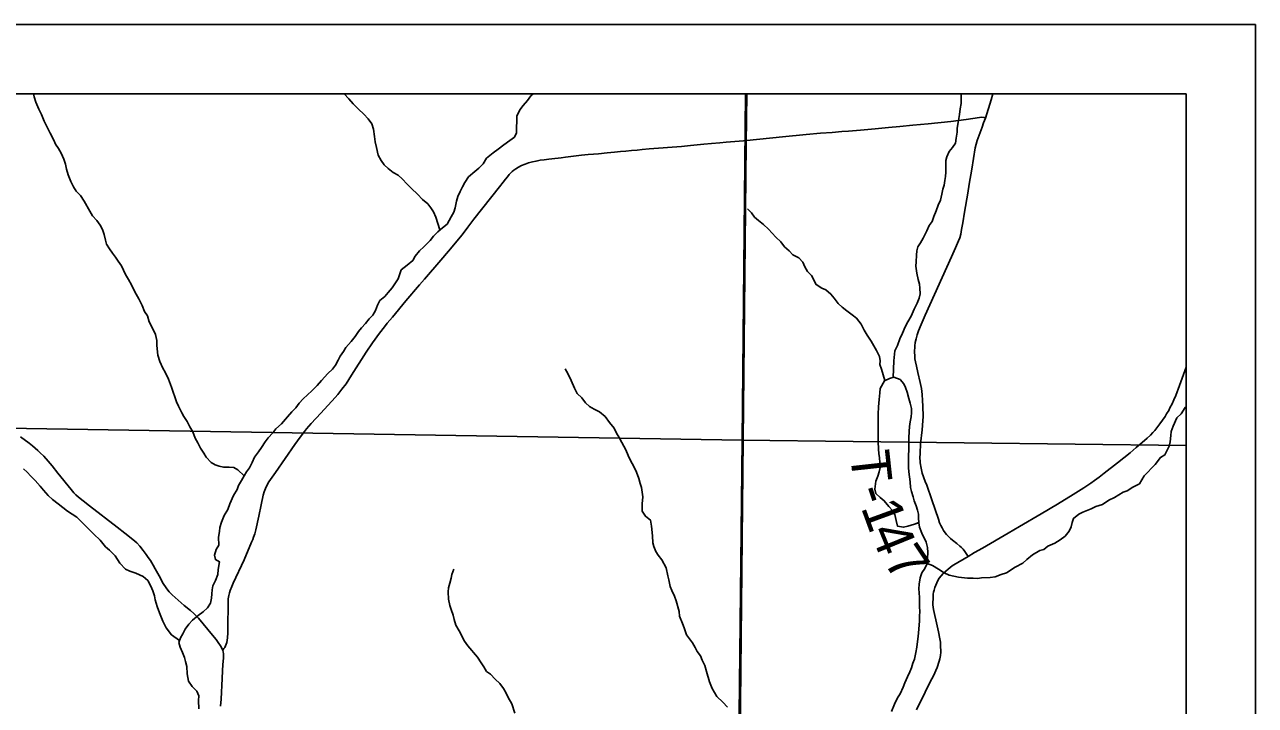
# Model space of a CAD drawing. Extents: x 0 to 34, y 0 to 22.
# Drawn here: x 15.724 to 17.5, y 19.518 to 20.5 of the extents above; entities that cross this region are included whole.
import ezdxf

# ---------------------------------------------------------------- set-up
doc = ezdxf.new("R2010")
doc.units = 0
for name, color, linetype in [('GM_X_Corporation', 7, 'Continuous'), ('GM_X_County_Road', 7, 'Continuous'), ('GM_X_Minor_River', 7, 'Continuous'), ('GM_X_State_Route', 7, 'Continuous'), ('GM_X_Township_Road', 7, 'Continuous'), ('GM_X_Township_Road_Text', 7, 'Continuous'), ('SH_Data', 7, 'Continuous')]:
    doc.layers.add(name, color=color, linetype=linetype)

msp = doc.modelspace()

# ---------------------------------------------------------------- linework, layer by layer
at = {"layer": 'GM_X_Corporation'}
msp.add_lwpolyline([(13.2742, 17.4966), (14.0954, 17.4811), (14.726, 17.4654), (14.7561, 17.4645), (15.8426, 17.4278), (15.8844, 17.4269), (16.4807, 17.4161), (16.4886, 17.7392), (16.5168, 18.8707), (16.5174, 18.8935), (16.5475, 18.8929), (16.752, 18.8891), (16.7532, 19.0614), (16.7547, 19.2837), (16.7652, 20.328), (16.7661, 20.4), (11.5001, 20.4)], dxfattribs=at)
for points in [[(16.7642, 20.4), (15.5604, 20.4), (15.5496, 19.9206), (16.7598, 19.9006)], [(17.4, 16.913), (17.4, 20.4), (16.7661, 20.4), (16.7652, 20.328), (16.7547, 19.2837), (16.7532, 19.0614), (16.752, 18.8891), (16.5475, 18.8929), (16.5174, 18.8935), (16.5168, 18.8707), (16.4886, 17.7392), (16.4807, 17.4161), (16.4704, 17.0104), (16.4703, 17.0036), (16.4689, 16.9245), (16.5516, 16.9243)], [(17.4, 19.8932), (17.4, 20.4), (16.7642, 20.4), (16.7598, 19.9006)], [(16.7598, 19.9006), (16.7485, 18.8896), (16.5138, 18.8938), (15.5197, 18.9088), (15.5496, 19.9206)], [(17.4, 18.8808), (17.4, 19.8932), (16.7598, 19.9006), (16.7485, 18.8896)]]:
    msp.add_lwpolyline(points, close=True, dxfattribs=at)
at = {"layer": 'GM_X_County_Road'}
for points in [[(15.7185, 19.9055), (15.7311, 19.8961), (15.7357, 19.8924), (15.7396, 19.8892), (15.7433, 19.886), (15.7469, 19.8825), (15.752, 19.8774), (15.7584, 19.8706), (15.7639, 19.8636), (15.7721, 19.8529), (15.7915, 19.8294), (15.7954, 19.8249), (15.7984, 19.8219), (15.802, 19.8184), (15.8089, 19.8131), (15.8181, 19.8061), (15.8578, 19.7753), (15.869, 19.7664), (15.8803, 19.7576), (15.8861, 19.7526), (15.8907, 19.7476), (15.8954, 19.7416), (15.8995, 19.7356), (15.9027, 19.7315), (15.9059, 19.7271), (15.9099, 19.7205), (15.9128, 19.7153), (15.9183, 19.705), (15.9221, 19.6976), (15.9234, 19.6953), (15.9296, 19.6862), (15.933, 19.682), (15.9371, 19.6777), (15.9458, 19.6701), (15.9545, 19.6624), (15.9635, 19.655), (15.9685, 19.6507), (15.9719, 19.6474), (15.9752, 19.6439), (15.9818, 19.6358), (15.9954, 19.6193), (16.0007, 19.6133), (16.0036, 19.609), (16.0069, 19.6039), (16.0093, 19.5998), (16.0105, 19.5972), (16.0109, 19.5956), (16.0114, 19.5925), (16.0115, 19.5902), (16.0114, 19.5863), (16.0105, 19.5772)], [(16.0105, 19.5772), (16.0096, 19.5681), (16.0092, 19.5567), (16.0078, 19.527), (16.0069, 19.5169)]]:
    msp.add_lwpolyline(points, dxfattribs=at)
at = {"layer": 'GM_X_Minor_River'}
for points in [[(16.041, 19.849), (16.0321, 19.858), (16.026, 19.8614), (16.0196, 19.8618), (16.0112, 19.8618), (16.0048, 19.863), (15.9991, 19.8653), (15.9934, 19.8684), (15.9862, 19.876), (15.9828, 19.8817), (15.9779, 19.8893), (15.9742, 19.8969), (15.9704, 19.9034), (15.967, 19.9125), (15.9625, 19.9198), (15.9588, 19.9274), (15.9539, 19.9346), (15.9512, 19.9403), (15.9463, 19.9495), (15.9437, 19.9559), (15.9362, 19.9772), (15.9321, 19.9887), (15.9272, 19.9986), (15.9238, 20.0046), (15.9193, 20.0142), (15.9167, 20.0233), (15.9152, 20.037), (15.9149, 20.0446), (15.913, 20.0533), (15.91, 20.0602), (15.904, 20.0712), (15.9014, 20.08), (15.8972, 20.0864), (15.8938, 20.0948), (15.8893, 20.1043), (15.8833, 20.1146), (15.8784, 20.1249), (15.8743, 20.1325), (15.8698, 20.1394), (15.8641, 20.1519), (15.8592, 20.1588), (15.8554, 20.1645), (15.8513, 20.1702), (15.8468, 20.1767), (15.8426, 20.1832), (15.8408, 20.1889), (15.8389, 20.1972), (15.8366, 20.2045), (15.8333, 20.2109), (15.8284, 20.2174), (15.8223, 20.2243), (15.8185, 20.2311), (15.8103, 20.2456), (15.805, 20.2536), (15.7989, 20.2597), (15.7948, 20.2662), (15.791, 20.2738), (15.7873, 20.2833), (15.7847, 20.2917), (15.7832, 20.2989), (15.7809, 20.3061), (15.7772, 20.3145), (15.7734, 20.3213), (15.7689, 20.3274), (15.7666, 20.3332), (15.761, 20.3434), (15.7557, 20.3541), (15.7527, 20.3606), (15.7486, 20.3705), (15.7448, 20.3781), (15.7407, 20.3883), (15.7381, 20.396), (15.737, 20.4)], [(16.3236, 20.2038), (16.3175, 20.2225), (16.3141, 20.2301), (16.3103, 20.2358), (16.3062, 20.2415), (16.2986, 20.248), (16.2911, 20.2556), (16.2824, 20.2636), (16.2763, 20.2698), (16.2692, 20.2778), (16.2635, 20.2831), (16.2563, 20.2869), (16.2487, 20.2927), (16.2431, 20.298), (16.2389, 20.3041), (16.2344, 20.3117), (16.2322, 20.3227), (16.2303, 20.3311), (16.2292, 20.3387), (16.2277, 20.349), (16.2251, 20.357), (16.2202, 20.3642), (16.2138, 20.3707), (16.2062, 20.3779), (16.1983, 20.3859), (16.1923, 20.3928), (16.1855, 20.4)], [(16.2678, 20.1463), (16.2762, 20.1531), (16.2842, 20.1599), (16.288, 20.166), (16.2941, 20.1735), (16.3002, 20.1796), (16.3094, 20.1887), (16.3143, 20.1951), (16.3204, 20.2012), (16.3273, 20.2069), (16.3338, 20.2122), (16.3399, 20.2228), (16.3437, 20.2296), (16.3456, 20.2357), (16.3476, 20.2452), (16.3495, 20.252), (16.3526, 20.2592), (16.356, 20.266), (16.3594, 20.2725), (16.3648, 20.2804), (16.3739, 20.2884), (16.3796, 20.2929), (16.3857, 20.2994), (16.3907, 20.3073), (16.4002, 20.3153), (16.4075, 20.3206), (16.4155, 20.3266), (16.4246, 20.3327), (16.4311, 20.3376), (16.4341, 20.3437), (16.4338, 20.3505), (16.4346, 20.3619), (16.4346, 20.368), (16.4388, 20.3771), (16.4438, 20.3835), (16.4499, 20.3907), (16.4548, 20.3972), (16.4579, 20.4)], [(16.9773, 19.991), (16.9783, 20.0149), (16.9799, 20.0293), (16.9838, 20.0373), (16.9868, 20.0468), (16.9907, 20.0551), (16.9945, 20.0642), (16.9987, 20.0714), (17.0033, 20.0794), (17.0075, 20.0896), (17.0121, 20.0983), (17.0148, 20.1056), (17.0163, 20.1116), (17.016, 20.12), (17.0153, 20.1257), (17.0134, 20.1322), (17.0115, 20.1417), (17.0101, 20.1516), (17.0108, 20.158), (17.0113, 20.1675), (17.0117, 20.1736), (17.0128, 20.1793), (17.017, 20.1853), (17.0209, 20.1922), (17.0258, 20.2028), (17.0293, 20.2104), (17.0335, 20.2161), (17.0362, 20.2233), (17.0396, 20.2312), (17.0423, 20.2396), (17.0458, 20.2468), (17.0477, 20.2555), (17.0492, 20.2627), (17.0508, 20.2684), (17.052, 20.2753), (17.0527, 20.281), (17.0532, 20.2874), (17.0532, 20.2958), (17.0536, 20.3038), (17.0548, 20.3095), (17.0582, 20.3171), (17.0632, 20.3227), (17.0674, 20.3292), (17.0685, 20.3364), (17.0697, 20.3448), (17.0697, 20.3505), (17.0713, 20.3588), (17.0729, 20.3706), (17.074, 20.3786), (17.0756, 20.3862), (17.0756, 20.3964), (17.0755, 20.4)], [(16.9655, 19.9863), (16.9653, 19.9868), (16.9605, 20.0032), (16.9582, 20.0096), (16.9586, 20.0153), (16.9575, 20.0214), (16.9534, 20.0302), (16.9496, 20.0366), (16.9455, 20.0435), (16.9398, 20.0523), (16.9357, 20.0595), (16.9311, 20.0679), (16.9243, 20.0766), (16.9183, 20.0816), (16.9107, 20.0873), (16.9039, 20.0923), (16.8979, 20.098), (16.8922, 20.1053), (16.8877, 20.1113), (16.8801, 20.1175), (16.8744, 20.1198), (16.8665, 20.1251), (16.8594, 20.138), (16.8537, 20.1438), (16.8499, 20.1506), (16.8473, 20.1575), (16.8412, 20.1636), (16.8329, 20.1678), (16.8276, 20.1735), (16.8208, 20.1796), (16.8152, 20.1865), (16.808, 20.1933), (16.8027, 20.1991), (16.7974, 20.2052), (16.7902, 20.2116), (16.783, 20.2174), (16.7774, 20.2223), (16.7732, 20.2284), (16.7672, 20.2345)], [(15.9759, 19.5131), (15.9752, 19.5253), (15.9756, 19.5321), (15.9726, 19.5386), (15.9662, 19.5455), (15.9609, 19.5531), (15.9591, 19.5637), (15.9584, 19.574), (15.9565, 19.5812), (15.955, 19.5873), (15.952, 19.5945), (15.9486, 19.6022), (15.9468, 19.609), (15.9491, 19.6154), (15.9525, 19.6215), (15.9559, 19.6283), (15.9613, 19.6352), (15.9666, 19.6412), (15.9746, 19.6477), (15.9819, 19.6529), (15.9883, 19.659), (15.9925, 19.6654), (15.9941, 19.673), (15.9945, 19.6791), (15.9949, 19.6848), (15.9961, 19.6905), (15.9995, 19.6985), (16.003, 19.7068), (16.0037, 19.714), (16.0053, 19.7254), (15.9996, 19.7285), (15.9985, 19.7346), (16.0005, 19.7429), (16.0047, 19.749), (16.0043, 19.7608), (16.0055, 19.7688), (16.0059, 19.7745), (16.0086, 19.7824), (16.0124, 19.7919), (16.0174, 19.8006), (16.0205, 19.809), (16.0258, 19.8207), (16.0308, 19.8295), (16.0331, 19.8352), (16.0373, 19.8427), (16.0411, 19.8492), (16.0446, 19.8549), (16.0488, 19.8606), (16.0526, 19.8685), (16.0561, 19.8761), (16.0618, 19.8837), (16.066, 19.8901), (16.0713, 19.8981), (16.0755, 19.9042), (16.0824, 19.9114), (16.087, 19.917), (16.095, 19.9242), (16.1037, 19.9341), (16.1098, 19.9413), (16.1156, 19.9473), (16.1205, 19.9538), (16.1262, 19.9602), (16.1323, 19.9659), (16.1388, 19.9716), (16.1464, 19.9795), (16.1529, 19.9867), (16.1617, 19.9966), (16.1685, 20.003), (16.1727, 20.0087), (16.1769, 20.0159), (16.1796, 20.022), (16.1842, 20.0284), (16.188, 20.0345), (16.1953, 20.0428), (16.201, 20.05), (16.206, 20.0572), (16.2105, 20.0629), (16.2163, 20.0689), (16.2212, 20.0758), (16.2269, 20.0811), (16.2304, 20.0875), (16.2335, 20.0955), (16.2369, 20.1019), (16.2441, 20.108), (16.2487, 20.1137), (16.2548, 20.1205), (16.2594, 20.1277), (16.2632, 20.1334), (16.2651, 20.1391), (16.2678, 20.1463)], [(16.7386, 19.5157), (16.7318, 19.5226), (16.7228, 19.531), (16.7164, 19.5424), (16.7126, 19.5519), (16.7081, 19.5671), (16.7059, 19.5755), (16.7021, 19.5835), (16.6995, 19.5896), (16.6946, 19.596), (16.6916, 19.6017), (16.6878, 19.6082), (16.6795, 19.62), (16.6761, 19.6299), (16.6735, 19.6364), (16.6694, 19.647), (16.6687, 19.6535), (16.6642, 19.6687), (16.6619, 19.6756), (16.6582, 19.6836), (16.6555, 19.6897), (16.6537, 19.6992), (16.6522, 19.7052), (16.65, 19.7163), (16.6436, 19.7281), (16.6383, 19.7346), (16.6349, 19.7403), (16.6323, 19.7471), (16.6308, 19.7528), (16.63, 19.7627), (16.6286, 19.7764), (16.6271, 19.7855), (16.6199, 19.7909), (16.6154, 19.7985), (16.6154, 19.8087), (16.6162, 19.819), (16.6144, 19.8323), (16.6122, 19.8384), (16.6103, 19.8452), (16.6069, 19.8547), (16.6032, 19.8627), (16.5983, 19.8711), (16.5949, 19.8787), (16.5919, 19.8867), (16.5862, 19.8974), (16.5821, 19.9046), (16.5783, 19.9107), (16.5749, 19.9179), (16.5681, 19.9263), (16.5621, 19.9347), (16.5538, 19.9416), (16.5462, 19.9454), (16.5394, 19.9492), (16.5337, 19.9546), (16.5281, 19.9618), (16.5217, 19.9679), (16.5175, 19.9755), (16.513, 19.9869), (16.5081, 19.9968), (16.504, 20.0037)], [(16.9986, 19.9661), (16.9975, 19.97), (16.9952, 19.9764), (16.993, 19.9821), (16.9873, 19.9882), (16.9786, 19.9913), (16.9722, 19.9898), (16.9649, 19.986), (16.9588, 19.9754), (16.9584, 19.969), (16.9572, 19.9595), (16.9564, 19.9488), (16.956, 19.9382), (16.9558, 19.8987), (16.9562, 19.8877), (16.9569, 19.8812), (16.9576, 19.8751), (16.958, 19.8683), (16.9587, 19.8611), (16.9572, 19.855), (16.9552, 19.8489), (16.9525, 19.8413), (16.951, 19.8299), (16.9525, 19.8238), (16.9585, 19.8181), (16.9646, 19.8132), (16.971, 19.8052), (16.9766, 19.7994), (16.98, 19.7933), (16.9819, 19.7846), (16.9838, 19.7766), (16.9925, 19.7751), (16.9985, 19.7765), (17.0084, 19.7796), (17.0145, 19.7817)], [(17.0264, 19.7229), (17.0276, 19.7388), (17.0269, 19.7457), (17.025, 19.7537), (17.0186, 19.7666), (17.0152, 19.775), (17.0145, 19.7814), (17.0142, 19.7883), (17.0142, 19.794), (17.0123, 19.7997), (17.0104, 19.8058), (17.0078, 19.813), (17.0063, 19.8187), (17.0041, 19.8267), (17.0026, 19.8324), (17.0019, 19.8404), (17.0008, 19.848), (17, 19.8548), (16.9997, 19.8613), (16.9999, 19.9038), (17.0003, 19.913), (17.0011, 19.9206), (17.0019, 19.927), (17.0034, 19.9342), (17.0038, 19.9399), (17.0038, 19.9464), (17.002, 19.954), (17.0001, 19.9608), (16.9975, 19.97), (16.9952, 19.9764), (16.993, 19.9821), (16.9873, 19.9882), (16.9786, 19.9913), (16.9722, 19.9898), (16.9649, 19.986), (16.9588, 19.9754), (16.9584, 19.969), (16.9572, 19.9595), (16.9564, 19.9488), (16.956, 19.9382), (16.9558, 19.8987), (16.9562, 19.8877), (16.9569, 19.8812), (16.9576, 19.8751), (16.958, 19.8683), (16.9587, 19.8611), (16.9572, 19.855), (16.9552, 19.8489), (16.9525, 19.8413), (16.951, 19.8299), (16.9525, 19.8238), (16.9585, 19.8181), (16.9646, 19.8132), (16.971, 19.8052), (16.9766, 19.7994), (16.98, 19.7933), (16.9819, 19.7846), (16.9838, 19.7766), (16.9925, 19.7751), (16.9985, 19.7765), (17.0084, 19.7796), (17.0141, 19.7815)], [(17.0145, 19.7817), (17.0142, 19.7883), (17.0142, 19.794), (17.0123, 19.7997), (17.0104, 19.8058), (17.0078, 19.813), (17.0063, 19.8187), (17.0041, 19.8267), (17.0026, 19.8324), (17.0019, 19.8404), (17.0008, 19.848), (17, 19.8548), (16.9997, 19.8613), (16.9999, 19.9038), (17.0003, 19.913), (17.0011, 19.9206), (17.0019, 19.927), (17.0034, 19.9342), (17.0038, 19.9399), (17.0038, 19.9464), (17.002, 19.954), (17.0001, 19.9608), (16.9986, 19.9661)], [(16.975, 19.5095), (16.9792, 19.5201), (16.9838, 19.5289), (16.9873, 19.5349), (16.9918, 19.5444), (16.9942, 19.5505), (16.998, 19.5592), (17.0014, 19.5664), (17.0041, 19.5725), (17.006, 19.5789), (17.008, 19.5846), (17.0103, 19.5945), (17.0118, 19.6021), (17.0126, 19.6104), (17.0134, 19.6173), (17.0138, 19.623), (17.015, 19.634), (17.0154, 19.6401), (17.0154, 19.6473), (17.0158, 19.653), (17.0155, 19.661), (17.0155, 19.6678), (17.0152, 19.6739), (17.0148, 19.6804), (17.0145, 19.6864), (17.0149, 19.6929), (17.0164, 19.702), (17.0187, 19.7092), (17.0233, 19.7157), (17.0264, 19.7229), (17.0344, 19.7198), (17.0427, 19.7144), (17.051, 19.7095), (17.0582, 19.706), (17.0715, 19.7033), (17.0847, 19.7018), (17.0927, 19.7017), (17.0992, 19.7013), (17.1049, 19.7021), (17.1174, 19.7028), (17.1246, 19.7035), (17.1333, 19.7069), (17.1409, 19.7095), (17.1535, 19.7175), (17.1645, 19.7231), (17.1702, 19.7284), (17.1782, 19.7352), (17.1889, 19.7413), (17.195, 19.7431), (17.2007, 19.7477), (17.2106, 19.7522), (17.2185, 19.7567), (17.2254, 19.762), (17.2315, 19.7692), (17.2342, 19.7757), (17.2357, 19.7821), (17.2377, 19.7878), (17.2453, 19.7939), (17.251, 19.7969), (17.2631, 19.8018), (17.2696, 19.8052), (17.2795, 19.8078), (17.2886, 19.8142), (17.2966, 19.818), (17.3092, 19.8259), (17.3149, 19.8278), (17.3232, 19.8331), (17.3327, 19.8376), (17.3396, 19.849), (17.3556, 19.8656), (17.3629, 19.8759), (17.3694, 19.8793), (17.3724, 19.8853), (17.3755, 19.8918), (17.377, 19.8982), (17.3778, 19.9074), (17.3786, 19.9131), (17.3813, 19.921), (17.3867, 19.9328), (17.3931, 19.9385), (17.3985, 19.9476), (17.4, 19.9483)], [(15.9478, 19.6118), (15.9362, 19.6201), (15.9286, 19.63), (15.9237, 19.6395), (15.9189, 19.6517), (15.9155, 19.6608), (15.9125, 19.6703), (15.9118, 19.676), (15.9091, 19.6832), (15.9065, 19.6901), (15.902, 19.6981), (15.8956, 19.7038), (15.8846, 19.7088), (15.8762, 19.7118), (15.8698, 19.7145), (15.8619, 19.7233), (15.8551, 19.734), (15.8468, 19.742), (15.8411, 19.7469), (15.8332, 19.7565), (15.8241, 19.7649), (15.7996, 19.7896), (15.7931, 19.7938), (15.7863, 19.7984), (15.7727, 19.8087), (15.7644, 19.8152), (15.7583, 19.8209), (15.7515, 19.8286), (15.7466, 19.8343), (15.7395, 19.8423), (15.7334, 19.8488), (15.7281, 19.8545), (15.7225, 19.8591)], [(16.3434, 19.7147), (16.3407, 19.7071), (16.3395, 19.7014), (16.338, 19.6942), (16.336, 19.6878), (16.3352, 19.6821), (16.336, 19.6714), (16.3378, 19.6623), (16.3397, 19.6562), (16.3427, 19.6482), (16.3442, 19.6421), (16.3464, 19.6338), (16.3513, 19.6258), (16.3592, 19.6109), (16.3637, 19.6041), (16.3777, 19.5877), (16.383, 19.5797), (16.3868, 19.5736), (16.3909, 19.5671), (16.3966, 19.5633), (16.4034, 19.556), (16.4098, 19.5499), (16.4151, 19.5423), (16.4185, 19.5366), (16.4222, 19.5294), (16.4275, 19.5202), (16.4316, 19.5069)]]:
    msp.add_lwpolyline(points, dxfattribs=at)
at = {"layer": 'GM_X_State_Route'}
msp.add_lwpolyline([(17.0109, 19.5119), (17.0236, 19.5373), (17.031, 19.552), (17.0354, 19.5609), (17.0409, 19.5729), (17.0438, 19.5819), (17.0448, 19.5853), (17.0456, 19.5902), (17.046, 19.5947), (17.0459, 19.6052), (17.0455, 19.6092), (17.0447, 19.6142), (17.0428, 19.6242), (17.0408, 19.6329), (17.0356, 19.6565), (17.0347, 19.6633), (17.0349, 19.6752), (17.0353, 19.6786), (17.0358, 19.6816), (17.0364, 19.6842), (17.0377, 19.6883), (17.0389, 19.6914), (17.0404, 19.695), (17.0424, 19.699), (17.0438, 19.7015), (17.0466, 19.7052), (17.0497, 19.7083), (17.0532, 19.7117), (17.0567, 19.7147), (17.0595, 19.7169), (17.0625, 19.7192), (17.0651, 19.7208), (17.0856, 19.733), (17.0949, 19.7387), (17.1061, 19.7451), (17.1433, 19.7664), (17.1599, 19.7762), (17.1909, 19.7945), (17.2143, 19.8085), (17.237, 19.8223), (17.2523, 19.8318), (17.2626, 19.8388), (17.2679, 19.8427), (17.2744, 19.8474), (17.282, 19.8532), (17.3013, 19.868), (17.3195, 19.8826), (17.3282, 19.8899), (17.3367, 19.8971), (17.3439, 19.9035), (17.3485, 19.908), (17.3521, 19.9118), (17.3547, 19.9147), (17.3595, 19.9204), (17.3623, 19.9242), (17.3697, 19.9349), (17.3719, 19.9385), (17.3749, 19.9435), (17.3767, 19.9471), (17.3798, 19.9532), (17.3822, 19.9588), (17.385, 19.9652), (17.3906, 19.9794), (17.4, 20.0061)], dxfattribs=at)
at = {"layer": 'GM_X_Township_Road'}
for points in [[(17.1104, 20.3652), (17.1124, 20.3711), (17.117, 20.3853), (17.1189, 20.3917), (17.121, 20.4)], [(16.7662, 20.333), (16.8177, 20.3381), (16.8518, 20.3415), (16.8728, 20.3433), (16.8892, 20.3445), (16.9032, 20.3457), (16.9131, 20.3464), (16.9301, 20.3479), (16.9516, 20.3498), (16.9705, 20.3514), (16.987, 20.353), (17.0059, 20.3549), (17.0279, 20.3571), (17.0606, 20.3602), (17.0825, 20.3632), (17.1022, 20.3662), (17.1046, 20.3664), (17.1088, 20.3659), (17.1104, 20.3652)], [(17.0162, 19.8702), (17.0159, 19.8746), (17.0162, 19.8817), (17.017, 19.8952), (17.0195, 19.9154), (17.0203, 19.9286), (17.0207, 19.935), (17.0203, 19.9496), (17.0199, 19.9579), (17.0192, 19.9666), (17.0182, 19.9753), (17.0166, 19.9837), (17.013, 19.9983), (17.0109, 20.0072), (17.0097, 20.0137), (17.0089, 20.0182), (17.0085, 20.0227), (17.0084, 20.0273), (17.0087, 20.0365), (17.0094, 20.0415), (17.0104, 20.0466), (17.0121, 20.0526), (17.014, 20.0582), (17.0179, 20.0675), (17.0234, 20.0811), (17.0615, 20.165), (17.0672, 20.1779), (17.0716, 20.1881), (17.0737, 20.1927), (17.0751, 20.198), (17.0762, 20.2046), (17.0779, 20.2141), (17.0805, 20.2293), (17.085, 20.2567), (17.0872, 20.2697), (17.0907, 20.2916), (17.0959, 20.3221), (17.0988, 20.3327), (17.1017, 20.3406), (17.1057, 20.3523), (17.1079, 20.3585), (17.1104, 20.3652)], [(16.0105, 19.5972), (16.012, 19.6), (16.013, 19.6017), (16.0142, 19.6039), (16.0151, 19.6062), (16.0159, 19.609), (16.0164, 19.612), (16.0169, 19.6156), (16.0173, 19.6229), (16.0174, 19.6281), (16.0178, 19.6673), (16.0181, 19.672), (16.0188, 19.6764), (16.0198, 19.6806), (16.0207, 19.6837), (16.0231, 19.6897), (16.0252, 19.6942), (16.041, 19.7282), (16.0518, 19.7535), (16.0534, 19.7572), (16.0548, 19.7608), (16.0563, 19.7657), (16.0577, 19.7711), (16.0622, 19.7912), (16.0656, 19.8075), (16.0683, 19.8213), (16.0698, 19.8262), (16.0718, 19.8309), (16.0745, 19.8363), (16.0769, 19.8405), (16.0863, 19.8542), (16.1144, 19.8943), (16.1219, 19.905), (16.1282, 19.9134), (16.1312, 19.9171), (16.1378, 19.9247), (16.1517, 19.9398), (16.1722, 19.9621), (16.1762, 19.9667), (16.1822, 19.9741), (16.1881, 19.9821), (16.1958, 19.9942), (16.2172, 20.0277), (16.2262, 20.0409), (16.2364, 20.0552), (16.2434, 20.0642), (16.2475, 20.0693), (16.2549, 20.0783), (16.2744, 20.1016), (16.2942, 20.1246), (16.3011, 20.1328), (16.3249, 20.1601), (16.3358, 20.1731), (16.3554, 20.1967), (16.3639, 20.2079), (16.3726, 20.2192), (16.4093, 20.2661), (16.4147, 20.273), (16.4181, 20.277), (16.4208, 20.2804), (16.4236, 20.2837), (16.4257, 20.286), (16.4279, 20.2882), (16.4303, 20.2902), (16.4331, 20.292), (16.4369, 20.2944), (16.4411, 20.2966), (16.4464, 20.2989), (16.4512, 20.3006), (16.457, 20.3021), (16.4623, 20.3032), (16.4681, 20.3043), (16.474, 20.3052), (16.4805, 20.306), (16.4894, 20.307), (16.4943, 20.3076), (16.4985, 20.3081), (16.5047, 20.3087), (16.5125, 20.3098), (16.5199, 20.3108), (16.5278, 20.3117), (16.5372, 20.3126), (16.5451, 20.3133), (16.5523, 20.3138), (16.565, 20.315), (16.5754, 20.3161), (16.5841, 20.317), (16.5918, 20.3177), (16.5999, 20.3184), (16.6082, 20.3191), (16.6155, 20.3198), (16.6255, 20.3208), (16.672, 20.3243), (16.6852, 20.3256), (16.7041, 20.3276), (16.7155, 20.3287), (16.7274, 20.3296), (16.7367, 20.3303), (16.7614, 20.3325), (16.7662, 20.333)], [(17.0856, 19.733), (17.0809, 19.7403), (17.0783, 19.7436), (17.0762, 19.7458), (17.0738, 19.748), (17.0692, 19.7515), (17.063, 19.7563), (17.0601, 19.7589), (17.0567, 19.7621), (17.0543, 19.7648), (17.0525, 19.7671), (17.0501, 19.7704), (17.0479, 19.7742), (17.046, 19.7777), (17.0445, 19.7813), (17.0426, 19.7869), (17.0333, 19.8145), (17.0258, 19.8356), (17.0235, 19.8409), (17.0191, 19.853), (17.0176, 19.8601), (17.0163, 19.8681), (17.0162, 19.8702)]]:
    msp.add_lwpolyline(points, dxfattribs=at)
at = {"layer": 'SH_Data'}
for points in [[(10.5, 20.5), (17.5, 20.5), (17.5, 13.5), (10.5, 13.5)], [(10.6, 20.4), (17.4, 20.4), (17.4, 13.6), (10.6, 13.6)]]:
    msp.add_lwpolyline(points, close=True, dxfattribs=at)

# ---------------------------------------------------------------- texts
at = {"layer": 'GM_X_Township_Road_Text'}
for s, rotation, p in [('T', 276.2867, (16.915, 19.8829)), ('-', 288.6566, (16.9226, 19.8276)), ('1', 290.1024, (16.9305, 19.804)), ('4', 292.1465, (16.9434, 19.7691)), ('7', 303.6932, (16.9624, 19.7257))]:
    msp.add_text(s, height=0.0568, rotation=rotation, dxfattribs=at).set_placement(p)

doc.saveas('drawing.dxf')
